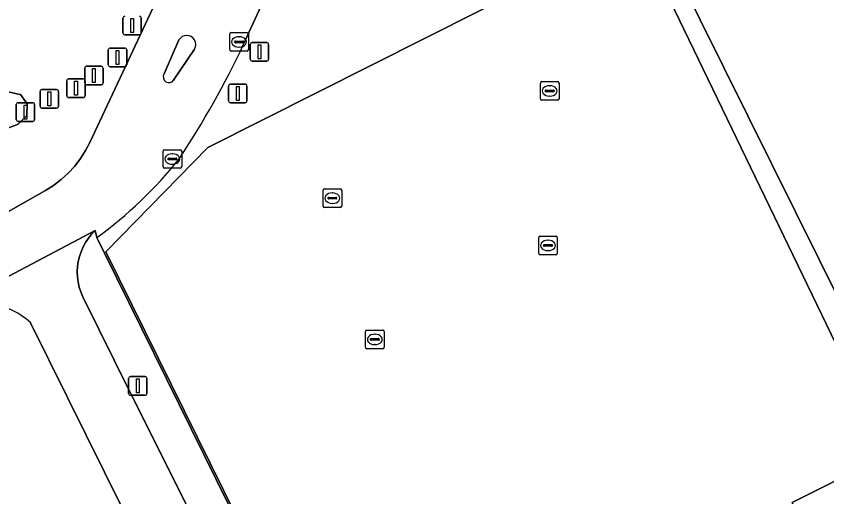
# Model space of a CAD drawing. Extents: x 157793 to 159380, y 380877 to 382313.
# Drawn here: x 157926 to 157969.63, y 381466.12 to 381491.98 of the extents above; entities that cross this region are included whole.
import ezdxf

# ---------------------------------------------------------------- set-up
doc = ezdxf.new("R2010")
doc.units = 0
for name, color, linetype in [('IMGEO_Afsluitpaal', 7, 'Continuous'), ('IMGEO_Berm_groen', 7, 'Continuous'), ('IMGEO_Erf', 7, 'Continuous'), ('IMGEO_Fietspad_gesloten', 7, 'Continuous'), ('IMGEO_Greppel_droge_sloot', 7, 'Continuous'), ('IMGEO_Groenvoorziening', 7, 'Continuous'), ('IMGEO_Hek', 7, 'Continuous'), ('IMGEO_Kolk', 7, 'Continuous'), ('IMGEO_Lichtmast', 7, 'Continuous'), ('IMGEO_Pand', 7, 'Continuous'), ('IMGEO_Parkeervlak_gesloten', 7, 'Continuous'), ('IMGEO_Verkeerseiland_open', 7, 'Continuous'), ('IMGEO_Voetpad_open', 7, 'Continuous')]:
    doc.layers.add(name, color=color, linetype=linetype)

msp = doc.modelspace()

# ---------------------------------------------------------------- linework, layer by layer
at = {"layer": 'IMGEO_Afsluitpaal'}
for p, q in [((157931.742, 381491.084), (157931.742, 381491.884)), ((157931.742, 381491.884), (157931.742, 381491.084)), ((157932.732, 381491.884), (157932.732, 381491.084)), ((157932.732, 381491.084), (157932.732, 381491.884)), ((157932.632, 381490.984), (157931.842, 381490.984)), ((157931.842, 381490.984), (157932.632, 381490.984)), ((157938.594, 381489.667), (157938.594, 381490.467)), ((157938.594, 381490.467), (157938.594, 381489.667)), ((157938.694, 381490.567), (157939.484, 381490.567)), ((157939.484, 381490.567), (157938.694, 381490.567)), ((157939.584, 381490.467), (157939.584, 381489.667)), ((157939.584, 381489.667), (157939.584, 381490.467)), ((157930.955, 381489.366), (157930.955, 381490.166)), ((157930.955, 381490.166), (157930.955, 381489.366)), ((157931.055, 381490.266), (157931.845, 381490.266)), ((157931.845, 381490.266), (157931.055, 381490.266)), ((157931.945, 381490.166), (157931.945, 381489.366)), ((157931.945, 381489.366), (157931.945, 381490.166)), ((157939.484, 381489.567), (157938.694, 381489.567)), ((157938.694, 381489.567), (157939.484, 381489.567)), ((157929.682, 381488.39), (157929.682, 381489.19)), ((157929.682, 381489.19), (157929.682, 381488.39)), ((157929.782, 381489.29), (157930.572, 381489.29)), ((157930.572, 381489.29), (157929.782, 381489.29)), ((157930.672, 381489.19), (157930.672, 381488.39)), ((157930.672, 381488.39), (157930.672, 381489.19)), ((157931.845, 381489.266), (157931.055, 381489.266)), ((157931.055, 381489.266), (157931.845, 381489.266)), ((157928.718, 381487.708), (157928.718, 381488.508)), ((157928.718, 381488.508), (157928.718, 381487.708)), ((157928.818, 381488.608), (157929.608, 381488.608)), ((157929.608, 381488.608), (157928.818, 381488.608)), ((157929.708, 381488.508), (157929.708, 381487.708)), ((157929.708, 381487.708), (157929.708, 381488.508)), ((157930.572, 381488.29), (157929.782, 381488.29)), ((157929.782, 381488.29), (157930.572, 381488.29)), ((157937.529, 381488.327), (157938.319, 381488.327)), ((157938.319, 381488.327), (157937.529, 381488.327)), ((157927.283, 381487.138), (157927.283, 381487.938)), ((157927.283, 381487.938), (157927.283, 381487.138)), ((157927.383, 381488.038), (157928.173, 381488.038)), ((157928.173, 381488.038), (157927.383, 381488.038)), ((157928.273, 381487.938), (157928.273, 381487.138)), ((157928.273, 381487.138), (157928.273, 381487.938)), ((157937.429, 381487.427), (157937.429, 381488.227)), ((157937.429, 381488.227), (157937.429, 381487.427)), ((157938.419, 381488.227), (157938.419, 381487.427)), ((157938.419, 381487.427), (157938.419, 381488.227)), ((157929.608, 381487.608), (157928.818, 381487.608)), ((157928.818, 381487.608), (157929.608, 381487.608)), ((157925.997, 381486.426), (157925.997, 381487.226)), ((157925.997, 381487.226), (157925.997, 381486.426)), ((157926.097, 381487.326), (157926.887, 381487.326)), ((157926.887, 381487.326), (157926.097, 381487.326)), ((157926.987, 381487.226), (157926.987, 381486.426)), ((157926.987, 381486.426), (157926.987, 381487.226)), ((157928.173, 381487.038), (157927.383, 381487.038)), ((157927.383, 381487.038), (157928.173, 381487.038)), ((157938.319, 381487.327), (157937.529, 381487.327)), ((157937.529, 381487.327), (157938.319, 381487.327)), ((157926.887, 381486.326), (157926.097, 381486.326)), ((157926.097, 381486.326), (157926.887, 381486.326))]:
    msp.add_line(p, q, dxfattribs=at)
for points in [[(157932.162, 381491.859), (157932.312, 381491.859), (157932.312, 381491.109), (157932.162, 381491.109), (157932.162, 381491.859)], [(157939.014, 381490.442), (157939.164, 381490.442), (157939.164, 381489.692), (157939.014, 381489.692), (157939.014, 381490.442)], [(157931.375, 381490.141), (157931.525, 381490.141), (157931.525, 381489.391), (157931.375, 381489.391), (157931.375, 381490.141)], [(157930.102, 381489.165), (157930.252, 381489.165), (157930.252, 381488.415), (157930.102, 381488.415), (157930.102, 381489.165)], [(157929.138, 381488.483), (157929.288, 381488.483), (157929.288, 381487.733), (157929.138, 381487.733), (157929.138, 381488.483)], [(157927.703, 381487.913), (157927.853, 381487.913), (157927.853, 381487.163), (157927.703, 381487.163), (157927.703, 381487.913)], [(157937.849, 381488.202), (157937.999, 381488.202), (157937.999, 381487.452), (157937.849, 381487.452), (157937.849, 381488.202)], [(157926.417, 381487.201), (157926.567, 381487.201), (157926.567, 381486.451), (157926.417, 381486.451), (157926.417, 381487.201)]]:
    msp.add_lwpolyline(points, dxfattribs=at)
for centre, start, end in [((157931.842, 381491.884), 90, 180), ((157931.842, 381491.884), 90, 180), ((157932.632, 381491.884), 0, 90), ((157932.632, 381491.884), 360, 90), ((157931.842, 381491.084), 180, 270), ((157931.842, 381491.084), 180, 270), ((157932.632, 381491.084), 270, 0), ((157932.632, 381491.084), 270, 0), ((157938.694, 381490.467), 90, 180), ((157938.694, 381490.467), 90, 180), ((157939.484, 381490.467), 0, 90), ((157939.484, 381490.467), 360, 90), ((157931.055, 381490.166), 90, 180), ((157931.055, 381490.166), 90, 180), ((157931.845, 381490.166), 0, 90), ((157931.845, 381490.166), 360, 90), ((157938.694, 381489.667), 180, 270), ((157938.694, 381489.667), 180, 270), ((157939.484, 381489.667), 270, 0), ((157939.484, 381489.667), 270, 0), ((157929.782, 381489.19), 90, 180), ((157929.782, 381489.19), 90, 180), ((157930.572, 381489.19), 0, 90), ((157930.572, 381489.19), 360, 90), ((157931.055, 381489.366), 180, 270), ((157931.055, 381489.366), 180, 270), ((157931.845, 381489.366), 270, 0), ((157931.845, 381489.366), 270, 0), ((157928.818, 381488.508), 90, 180), ((157928.818, 381488.508), 90, 180), ((157929.608, 381488.508), 0, 90), ((157929.608, 381488.508), 360, 90), ((157929.782, 381488.39), 180, 270), ((157929.782, 381488.39), 180, 270), ((157930.572, 381488.39), 270, 0), ((157930.572, 381488.39), 270, 0), ((157937.529, 381488.227), 90, 180), ((157937.529, 381488.227), 90, 180), ((157938.319, 381488.227), 0, 90), ((157938.319, 381488.227), 360, 90), ((157927.383, 381487.938), 90, 180), ((157927.383, 381487.938), 90, 180), ((157928.173, 381487.938), 0, 90), ((157928.173, 381487.938), 360, 90), ((157928.818, 381487.708), 180, 270), ((157928.818, 381487.708), 180, 270), ((157929.608, 381487.708), 270, 0), ((157929.608, 381487.708), 270, 0), ((157937.529, 381487.427), 180, 270), ((157937.529, 381487.427), 180, 270), ((157938.319, 381487.427), 270, 0), ((157938.319, 381487.427), 270, 0), ((157926.097, 381487.226), 90, 180), ((157926.097, 381487.226), 90, 180), ((157926.887, 381487.226), 0, 90), ((157926.887, 381487.226), 360, 90), ((157927.383, 381487.138), 180, 270), ((157927.383, 381487.138), 180, 270), ((157928.173, 381487.138), 270, 0), ((157928.173, 381487.138), 270, 0), ((157926.097, 381486.426), 180, 270), ((157926.097, 381486.426), 180, 270), ((157926.887, 381486.426), 270, 0), ((157926.887, 381486.426), 270, 0)]:
    msp.add_arc(centre, 0.1, start, end, dxfattribs=at)
at = {"layer": 'IMGEO_Berm_groen'}
msp.add_lwpolyline([(157923.953, 381480.566), (157927.569, 381482.608), (157928.006, 381482.881), (157928.416, 381483.192), (157928.797, 381483.539), (157929.146, 381483.918), (157929.459, 381484.327), (157929.734, 381484.762), (157929.957, 381485.192), (157934.442, 381494.766)], dxfattribs=at)
msp.add_lwpolyline([(157919.986, 381483.59), (157907.239, 381477.474), (157906.72, 381477.646), (157906.334, 381478.635), (157906.494, 381479.025), (157919.944, 381485.355), (157924.339, 381487.58), (157925.562, 381487.908), (157926.021, 381487.807), (157926.228, 381487.762), (157926.58, 381487.263), (157926.561, 381486.636), (157926.102, 381486.168), (157925.487, 381485.938), (157923.554, 381485.215)], close=True, dxfattribs=at)
at = {"layer": 'IMGEO_Erf'}
msp.add_lwpolyline([(157974.352, 381468.563), (157960.246, 381496.977), (157959.399, 381496.551), (157972.94, 381468.518)], dxfattribs=at)
at = {"layer": 'IMGEO_Fietspad_gesloten'}
for points in [[(157938.238, 381490.473), (157941.134, 381496.807)], [(157934.442, 381494.766), (157929.957, 381485.192), (157929.734, 381484.762), (157929.459, 381484.327), (157929.146, 381483.918), (157928.797, 381483.539), (157928.416, 381483.192), (157928.006, 381482.881), (157927.569, 381482.608), (157923.953, 381480.566)], [(157933.96, 381488.879), (157934.756, 381490.707)], [(157935.598, 381490.219), (157934.469, 381488.546)], [(157922.498, 381476.363), (157930.245, 381480.451), (157930.341, 381480.071)], [(157931.282, 381473.434), (157929.603, 381476.842), (157929.58, 381476.889), (157929.473, 381477.145), (157929.389, 381477.408), (157929.329, 381477.678), (157929.294, 381477.953), (157929.283, 381478.229), (157929.297, 381478.505), (157929.336, 381478.779), (157929.399, 381479.048), (157929.485, 381479.311), (157929.595, 381479.565), (157929.727, 381479.808), (157929.88, 381480.038), (157930.054, 381480.254), (157930.245, 381480.451), (157922.498, 381476.363)], [(157926.774, 381475.482), (157936.749, 381455.347), (157938.603, 381451.331)], [(157961.328, 381447.949), (157957.662, 381447.66), (157951.061, 381447.276), (157951.019, 381447.272), (157950.181, 381447.232), (157949.342, 381447.267), (157948.51, 381447.377), (157947.691, 381447.561), (157946.892, 381447.818), (157946.119, 381448.144), (157945.378, 381448.539), (157944.675, 381448.998), (157944.016, 381449.518), (157943.407, 381450.094), (157942.851, 381450.723), (157942.353, 381451.399), (157941.918, 381452.117), (157941.549, 381452.871), (157931.282, 381473.434)]]:
    msp.add_lwpolyline(points, dxfattribs=at)
for centre, radius, start, end in [((157935.178, 381490.465), 0.487, 329.6424, 150.1668), ((157894.487, 381511.048), 48.348, 326.4286, 334.8135), ((157934.215, 381488.713), 0.304, 146.8063, 326.8063), ((157917.069, 381498.362), 22.599, 305.9662, 321.5629), ((157923.894, 381472.319), 4.278, 47.6762, 109.0399)]:
    msp.add_arc(centre, radius, start, end, dxfattribs=at)
at = {"layer": 'IMGEO_Greppel_droge_sloot'}
msp.add_lwpolyline([(157919.986, 381483.59), (157923.554, 381485.215), (157925.487, 381485.938), (157926.102, 381486.168), (157926.561, 381486.636), (157926.58, 381487.263), (157926.228, 381487.762), (157926.021, 381487.807), (157925.562, 381487.908), (157924.339, 381487.58), (157919.944, 381485.355), (157906.494, 381479.025), (157906.334, 381478.635), (157906.72, 381477.646), (157907.239, 381477.474)], close=True, dxfattribs=at)
at = {"layer": 'IMGEO_Groenvoorziening'}
for points in [[(157966.493, 381500), (157972.184, 381502.815), (157970.374, 381506.436), (157957.674, 381500.123), (157957.427, 381500), (157955.015, 381498.801), (157954.478, 381499.89), (157945.267, 381495.352), (157943.741, 381495.448), (157941.134, 381496.807), (157938.238, 381490.473)], [(157942.774, 381455.094), (157930.825, 381479.304), (157936.312, 381484.922), (157956.82, 381495.252), (157959.399, 381496.551), (157960.246, 381496.977), (157960.095, 381497.313), (157960.525, 381497.527), (157960.717, 381497.143), (157966.493, 381500)], [(157930.341, 381480.071), (157930.755, 381479.232), (157943.434, 381453.528)], [(157938.603, 381451.331), (157936.749, 381455.347), (157926.774, 381475.482)]]:
    msp.add_lwpolyline(points, dxfattribs=at)
for centre, radius, start, end in [((157894.487, 381511.048), 48.348, 326.4286, 334.8135), ((157917.069, 381498.362), 22.599, 305.9662, 321.5629), ((157923.894, 381472.319), 4.278, 47.6762, 109.0399)]:
    msp.add_arc(centre, radius, start, end, dxfattribs=at)
at = {"layer": 'IMGEO_Hek'}
msp.add_lwpolyline([(157960.246, 381496.977), (157959.399, 381496.551), (157956.82, 381495.252), (157936.312, 381484.922), (157930.825, 381479.304), (157942.774, 381455.094), (157944.561, 381452.646), (157947.014, 381451.099), (157949.741, 381450.085), (157952.663, 381449.877), (157961.206, 381451.613), (157964.111, 381458.175), (157964.26, 381458.511), (157968.753, 381463.783)], dxfattribs=at)
at = {"layer": 'IMGEO_Kolk'}
for p, q in [((157937.495, 381490.175), (157937.495, 381491.027)), ((157937.57, 381491.101), (157938.422, 381491.101)), ((157937.983, 381490.881), (157938.008, 381490.881)), ((157938.496, 381491.027), (157938.496, 381490.175)), ((157937.754, 381490.595), (157937.754, 381490.607)), ((157938.192, 381490.558), (157937.794, 381490.558)), ((157937.797, 381490.644), (157938.195, 381490.644)), ((157938.238, 381490.607), (157938.238, 381490.595)), ((157938.422, 381490.101), (157937.57, 381490.101)), ((157938.006, 381490.321), (157937.981, 381490.321)), ((157954.217, 381487.537), (157954.217, 381488.389)), ((157954.292, 381488.463), (157955.144, 381488.463)), ((157955.218, 381488.389), (157955.218, 381487.537)), ((157954.476, 381487.957), (157954.476, 381487.969)), ((157954.914, 381487.92), (157954.516, 381487.92)), ((157954.519, 381488.006), (157954.917, 381488.006)), ((157954.705, 381488.243), (157954.73, 381488.243)), ((157954.96, 381487.969), (157954.96, 381487.957)), ((157955.144, 381487.463), (157954.292, 381487.463)), ((157954.728, 381487.683), (157954.703, 381487.683)), ((157933.978, 381484.797), (157934.83, 381484.797)), ((157933.903, 381483.871), (157933.903, 381484.723)), ((157934.205, 381484.34), (157934.603, 381484.34)), ((157934.391, 381484.577), (157934.416, 381484.577)), ((157934.904, 381484.723), (157934.904, 381483.871)), ((157934.162, 381484.291), (157934.162, 381484.303)), ((157934.6, 381484.254), (157934.202, 381484.254)), ((157934.414, 381484.017), (157934.389, 381484.017)), ((157934.646, 381484.303), (157934.646, 381484.291)), ((157934.83, 381483.797), (157933.978, 381483.797)), ((157942.517, 381481.764), (157942.517, 381482.616)), ((157942.592, 381482.69), (157943.444, 381482.69)), ((157943.518, 381482.616), (157943.518, 381481.764)), ((157942.776, 381482.184), (157942.776, 381482.196)), ((157943.214, 381482.147), (157942.816, 381482.147)), ((157942.819, 381482.233), (157943.217, 381482.233)), ((157943.005, 381482.47), (157943.03, 381482.47)), ((157943.26, 381482.196), (157943.26, 381482.184)), ((157943.028, 381481.91), (157943.003, 381481.91)), ((157943.444, 381481.69), (157942.592, 381481.69)), ((157954.123, 381479.221), (157954.123, 381480.073)), ((157954.198, 381480.147), (157955.05, 381480.147)), ((157955.124, 381480.073), (157955.124, 381479.221)), ((157954.382, 381479.641), (157954.382, 381479.653)), ((157954.82, 381479.604), (157954.422, 381479.604)), ((157954.425, 381479.69), (157954.823, 381479.69)), ((157954.611, 381479.927), (157954.636, 381479.927)), ((157954.866, 381479.653), (157954.866, 381479.641)), ((157955.05, 381479.147), (157954.198, 381479.147)), ((157954.634, 381479.367), (157954.609, 381479.367)), ((157944.801, 381474.164), (157944.801, 381475.016)), ((157944.876, 381475.09), (157945.728, 381475.09)), ((157945.289, 381474.87), (157945.314, 381474.87)), ((157945.802, 381475.016), (157945.802, 381474.164)), ((157945.06, 381474.584), (157945.06, 381474.596)), ((157945.498, 381474.547), (157945.1, 381474.547)), ((157945.103, 381474.633), (157945.501, 381474.633)), ((157945.312, 381474.31), (157945.287, 381474.31)), ((157945.544, 381474.596), (157945.544, 381474.584)), ((157945.728, 381474.09), (157944.876, 381474.09))]:
    msp.add_line(p, q, dxfattribs=at)
for points in [[(157937.495, 381490.175), (157937.495, 381491.027)], [(157937.57, 381491.101), (157938.422, 381491.101)], [(157938.496, 381491.027), (157938.496, 381490.175)], [(157938.422, 381490.101), (157937.57, 381490.101)], [(157954.217, 381487.537), (157954.217, 381488.389)], [(157954.292, 381488.463), (157955.144, 381488.463)], [(157955.218, 381488.389), (157955.218, 381487.537)], [(157955.144, 381487.463), (157954.292, 381487.463)], [(157933.978, 381484.797), (157934.83, 381484.797)], [(157933.903, 381483.871), (157933.903, 381484.723)], [(157934.904, 381484.723), (157934.904, 381483.871)], [(157934.83, 381483.797), (157933.978, 381483.797)], [(157942.517, 381481.764), (157942.517, 381482.616)], [(157942.592, 381482.69), (157943.444, 381482.69)], [(157943.518, 381482.616), (157943.518, 381481.764)], [(157943.444, 381481.69), (157942.592, 381481.69)], [(157954.123, 381479.221), (157954.123, 381480.073)], [(157954.198, 381480.147), (157955.05, 381480.147)], [(157955.124, 381480.073), (157955.124, 381479.221)], [(157955.05, 381479.147), (157954.198, 381479.147)], [(157944.801, 381474.164), (157944.801, 381475.016)], [(157944.876, 381475.09), (157945.728, 381475.09)], [(157945.802, 381475.016), (157945.802, 381474.164)], [(157945.728, 381474.09), (157944.876, 381474.09)]]:
    msp.add_lwpolyline(points, dxfattribs=at)
for centre, radius, start, end in [((157937.572, 381491.025), 0.0765, 91.552, 178.448), ((157937.572, 381491.025), 0.0765, 91.552, 178.448), ((157938.42, 381491.025), 0.0765, 1.552, 88.448), ((157938.42, 381491.025), 0.0765, 1.552, 88.448), ((157937.794, 381490.604), 0.0403, 85.8775, 175.7526), ((157937.791, 381490.594), 0.0366, 178.938, 274.7102), ((157938.195, 381490.601), 0.043, 264.8664, 352.4533), ((157938.199, 381490.606), 0.0386, 1.7309, 96.639), ((157937.572, 381490.177), 0.0765, 181.552, 268.448), ((157937.572, 381490.177), 0.0765, 181.552, 268.448), ((157938.42, 381490.177), 0.0765, 271.552, 358.448), ((157938.42, 381490.177), 0.0765, 271.552, 358.448), ((157954.294, 381488.387), 0.0765, 91.552, 178.448), ((157954.294, 381488.387), 0.0765, 91.552, 178.448), ((157955.142, 381488.387), 0.0765, 1.552, 88.448), ((157955.142, 381488.387), 0.0765, 1.552, 88.448), ((157954.516, 381487.966), 0.0403, 85.8775, 175.7526), ((157954.513, 381487.956), 0.0366, 178.938, 274.7102), ((157954.917, 381487.963), 0.043, 264.8664, 352.4533), ((157954.921, 381487.968), 0.0386, 1.7309, 96.639), ((157954.294, 381487.539), 0.0765, 181.552, 268.448), ((157954.294, 381487.539), 0.0765, 181.552, 268.448), ((157955.142, 381487.539), 0.0765, 271.552, 358.448), ((157955.142, 381487.539), 0.0765, 271.552, 358.448), ((157933.98, 381484.721), 0.0765, 91.552, 178.448), ((157933.98, 381484.721), 0.0765, 91.552, 178.448), ((157934.828, 381484.721), 0.0765, 1.552, 88.448), ((157934.828, 381484.721), 0.0765, 1.552, 88.448), ((157934.202, 381484.3), 0.0403, 85.8775, 175.7526), ((157934.607, 381484.302), 0.0386, 1.7309, 96.639), ((157934.199, 381484.29), 0.0366, 178.938, 274.7102), ((157934.603, 381484.297), 0.043, 264.8664, 352.4533), ((157933.98, 381483.873), 0.0765, 181.552, 268.448), ((157933.98, 381483.873), 0.0765, 181.552, 268.448), ((157934.828, 381483.873), 0.0765, 271.552, 358.448), ((157934.828, 381483.873), 0.0765, 271.552, 358.448), ((157942.594, 381482.614), 0.0765, 91.552, 178.448), ((157942.594, 381482.614), 0.0765, 91.552, 178.448), ((157943.442, 381482.614), 0.0765, 1.552, 88.448), ((157943.442, 381482.614), 0.0765, 1.552, 88.448), ((157942.816, 381482.193), 0.0403, 85.8775, 175.7526), ((157942.813, 381482.183), 0.0366, 178.938, 274.7102), ((157943.217, 381482.19), 0.043, 264.8664, 352.4533), ((157943.221, 381482.195), 0.0386, 1.7309, 96.639), ((157942.594, 381481.766), 0.0765, 181.552, 268.448), ((157942.594, 381481.766), 0.0765, 181.552, 268.448), ((157943.442, 381481.766), 0.0765, 271.552, 358.448), ((157943.442, 381481.766), 0.0765, 271.552, 358.448), ((157954.2, 381480.071), 0.0765, 91.552, 178.448), ((157954.2, 381480.071), 0.0765, 91.552, 178.448), ((157955.048, 381480.071), 0.0765, 1.552, 88.448), ((157955.048, 381480.071), 0.0765, 1.552, 88.448), ((157954.422, 381479.65), 0.0403, 85.8775, 175.7526), ((157954.419, 381479.64), 0.0366, 178.938, 274.7102), ((157954.823, 381479.647), 0.043, 264.8664, 352.4533), ((157954.827, 381479.652), 0.0386, 1.7309, 96.639), ((157954.2, 381479.223), 0.0765, 181.552, 268.448), ((157954.2, 381479.223), 0.0765, 181.552, 268.448), ((157955.048, 381479.223), 0.0765, 271.552, 358.448), ((157955.048, 381479.223), 0.0765, 271.552, 358.448), ((157944.878, 381475.014), 0.0765, 91.552, 178.448), ((157944.878, 381475.014), 0.0765, 91.552, 178.448), ((157945.726, 381475.014), 0.0765, 1.552, 88.448), ((157945.726, 381475.014), 0.0765, 1.552, 88.448), ((157945.1, 381474.593), 0.0403, 85.8775, 175.7526), ((157945.097, 381474.583), 0.0366, 178.938, 274.7102), ((157945.501, 381474.59), 0.043, 264.8664, 352.4533), ((157945.505, 381474.595), 0.0386, 1.7309, 96.639), ((157944.878, 381474.166), 0.0765, 181.552, 268.448), ((157944.878, 381474.166), 0.0765, 181.552, 268.448), ((157945.726, 381474.166), 0.0765, 271.552, 358.448), ((157945.726, 381474.166), 0.0765, 271.552, 358.448)]:
    msp.add_arc(centre, radius, start, end, dxfattribs=at)
for centre, major_axis, ratio, start_param, end_param in [((157937.982, 381490.601), (-0.387, 0.002), 0.722429, 4.712389, 7.853982), ((157938.007, 381490.601), (-0.39, 0.002), 0.717154, 1.570796, 4.712389), ((157954.704, 381487.963), (-0.387, 0.002), 0.722429, 4.712389, 7.853982), ((157954.729, 381487.963), (-0.39, 0.002), 0.717154, 1.570796, 4.712389), ((157934.39, 381484.297), (-0.387, 0.002), 0.722429, 4.712389, 7.853982), ((157934.415, 381484.297), (-0.39, 0.002), 0.717154, 1.570796, 4.712389), ((157943.004, 381482.19), (-0.387, 0.002), 0.722429, 4.712389, 7.853982), ((157943.029, 381482.19), (-0.39, 0.002), 0.717154, 1.570796, 4.712389), ((157954.61, 381479.647), (-0.387, 0.002), 0.722429, 4.712389, 7.853982), ((157954.635, 381479.647), (-0.39, 0.002), 0.717154, 1.570796, 4.712389), ((157945.288, 381474.59), (-0.387, 0.002), 0.722429, 4.712389, 7.853982), ((157945.313, 381474.59), (-0.39, 0.002), 0.717154, 1.570796, 4.712389)]:
    msp.add_ellipse(centre, major_axis=major_axis, ratio=ratio, start_param=start_param, end_param=end_param, dxfattribs=at)
at = {"layer": 'IMGEO_Lichtmast'}
for p, q in [((157932.145, 381472.584), (157932.935, 381472.584)), ((157932.935, 381472.584), (157932.145, 381472.584)), ((157932.045, 381471.684), (157932.045, 381472.484)), ((157932.045, 381472.484), (157932.045, 381471.684)), ((157933.035, 381472.484), (157933.035, 381471.684)), ((157933.035, 381471.684), (157933.035, 381472.484)), ((157932.935, 381471.584), (157932.145, 381471.584)), ((157932.145, 381471.584), (157932.935, 381471.584))]:
    msp.add_line(p, q, dxfattribs=at)
msp.add_lwpolyline([(157932.465, 381472.459), (157932.615, 381472.459), (157932.615, 381471.709), (157932.465, 381471.709), (157932.465, 381472.459)], dxfattribs=at)
for centre, start, end in [((157932.145, 381472.484), 90, 180), ((157932.145, 381472.484), 90, 180), ((157932.935, 381472.484), 0, 90), ((157932.935, 381472.484), 360, 90), ((157932.145, 381471.684), 180, 270), ((157932.145, 381471.684), 180, 270), ((157932.935, 381471.684), 270, 0), ((157932.935, 381471.684), 270, 0)]:
    msp.add_arc(centre, 0.1, start, end, dxfattribs=at)
at = {"layer": 'IMGEO_Pand'}
msp.add_lwpolyline([(157972.184, 381502.815), (157966.493, 381500), (157960.717, 381497.143), (157960.525, 381497.527), (157960.095, 381497.313), (157960.246, 381496.977), (157974.352, 381468.563)], dxfattribs=at)
at = {"layer": 'IMGEO_Parkeervlak_gesloten'}
for points in [[(157959.399, 381496.551), (157956.82, 381495.252), (157936.312, 381484.922), (157930.825, 381479.304), (157942.774, 381455.094), (157944.561, 381452.646), (157947.014, 381451.099), (157949.741, 381450.085), (157952.663, 381449.877), (157961.206, 381451.613), (157964.111, 381458.175), (157964.234, 381458.091)], [(157969.209, 381462.903), (157969.102, 381463.123), (157968.753, 381463.783), (157967.761, 381465.817), (157972.984, 381468.428), (157972.94, 381468.518), (157959.399, 381496.551)]]:
    msp.add_lwpolyline(points, dxfattribs=at)
at = {"layer": 'IMGEO_Verkeerseiland_open'}
for points in [[(157934.756, 381490.707), (157933.96, 381488.879)], [(157934.469, 381488.546), (157935.598, 381490.219)]]:
    msp.add_lwpolyline(points, dxfattribs=at)
for centre, radius, start, end in [((157935.178, 381490.465), 0.487, 329.6424, 150.1668), ((157934.215, 381488.713), 0.304, 146.8063, 326.8063)]:
    msp.add_arc(centre, radius, start, end, dxfattribs=at)
at = {"layer": 'IMGEO_Voetpad_open'}
for points in [[(158052.562, 381504.296), (158051.36, 381506.804), (158037.715, 381500), (158029.94, 381496.123), (158029.2, 381495.754), (158024.099, 381493.223), (158022.606, 381492.481), (158013.735, 381488.075), (158013.289, 381487.853), (158007.424, 381484.939), (158007.083, 381484.77), (158000, 381481.251), (157973.217, 381467.945), (157972.984, 381468.428), (157967.761, 381465.817), (157968.753, 381463.783), (157969.102, 381463.123), (157969.209, 381462.903)], [(157943.434, 381453.528), (157930.755, 381479.232), (157930.341, 381480.071), (157930.245, 381480.451), (157930.054, 381480.254), (157929.88, 381480.038), (157929.727, 381479.808), (157929.595, 381479.565), (157929.485, 381479.311), (157929.399, 381479.048), (157929.336, 381478.779), (157929.297, 381478.505), (157929.283, 381478.229), (157929.294, 381477.953), (157929.329, 381477.678), (157929.389, 381477.408), (157929.473, 381477.145), (157929.58, 381476.889), (157929.603, 381476.842), (157931.282, 381473.434), (157941.549, 381452.871)]]:
    msp.add_lwpolyline(points, dxfattribs=at)

doc.saveas('drawing.dxf')
